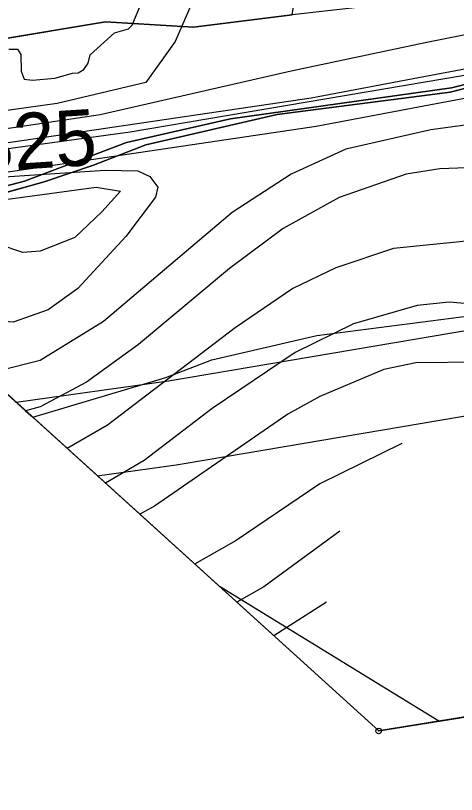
# Model space of a CAD drawing. Extents: x -706130 to -698555, y -971544 to -967260.
# Drawn here: x -705576.6 to -705497.9, y -969902.7 to -969763.7 of the extents above; entities that cross this region are included whole.
import ezdxf

# ---------------------------------------------------------------- set-up
doc = ezdxf.new("R2010")
doc.units = 0
for name, color, linetype in [('BPEJ hranice S', 7, 'Continuous'), ('Dráha_osa koleje S', 7, 'Continuous'), ('Hluková izofona', 7, 'Continuous'), ('Hranice řešeného území', 7, 'Continuous'), ('KN_Hranice obce', 7, 'Continuous'), ('KN_Hranice_katastrální území', 7, 'Continuous'), ('KN_Hranice_parcel', 7, 'Continuous'), ('KN_Polygon parcely', 7, 'Continuous'), ('KN_POZEMKY_10_LESNI POZEMEK', 7, 'Continuous'), ('KN_POZEMKY_14_OSTATNI PLOCHA', 7, 'Continuous'), ('KN_POZEMKY_7_TTP', 7, 'Continuous'), ('KN_VYUZITI_14_ostatni plocha_dráha', 7, 'Continuous'), ('KN_Značky bodu BP', 7, 'Continuous'), ('Koridor pro optimalizaci dráhy_N', 7, 'Continuous'), ('Koridor pro optimalizaci dráhy_N_ŠRAFY', 7, 'Continuous'), ('OP dráhy', 7, 'Continuous'), ('Plochy doprava drážní S', 7, 'Continuous'), ('Plochy lesní všeobecné S', 7, 'Continuous'), ('Plochy smíšené nezastavěného území všeobecné S', 7, 'Continuous'), ('Povodi vodniho toku S', 7, 'Continuous'), ('Regulační bloky v krajině S', 7, 'Continuous'), ('Regulační bloky zastavěné S', 7, 'Continuous'), ('Spoje_RR trasy S', 7, 'Continuous'), ('USES_BK_nadregionalni S', 7, 'Continuous'), ('USES_ŠRAFY S', 7, 'Continuous'), ('VPS dopravni infrastruktury_obrys N', 7, 'Continuous'), ('VPS dopravni infrastruktury_plochy N', 7, 'Continuous'), ('VÝŠKOPIS_vrstevnice doplňková', 7, 'Continuous'), ('VÝŠKOPIS_vrstevnice hlavní', 7, 'Continuous'), ('VÝŠKOPIS_vrstevnice výška', 7, 'Continuous'), ('VÝŠKOPIS_vrstevnice zesílená', 7, 'Continuous'), ('Zábory hodnocené - koridory', 7, 'Continuous'), ('Záplavové území stanovene S', 7, 'Continuous')]:
    doc.layers.add(name, color=color, linetype=linetype)

msp = doc.modelspace()

# ---------------------------------------------------------------- linework, layer by layer
at = {"layer": 'BPEJ hranice S'}
for points in [[(-705586.44, -969796.23), (-705575.06, -969793.24), (-705568.44, -969790.74), (-705556.85, -969786.36), (-705538.24, -969782.11), (-705498.75, -969776.61), (-705467.1, -969768.72), (-705442.11, -969765.48), (-705419.62, -969766.94), (-705382.17, -969769.38), (-705365.91, -969771.53), (-705338.33, -969775.18), (-705330.7, -969776.21), (-705326.88, -969776.72), (-705321.16, -969777.49), (-705320.73, -969777.07), (-705319.82, -969776.16), (-705307.2, -969763.69), (-705293.03, -969749.68), (-705272.98, -969720.4), (-705267.02, -969713.35), (-705242.1, -969664.93)], [(-705245.18, -969816.03), (-705259.61, -969805.84), (-705279.15, -969793.12), (-705286.37, -969789.52), (-705312.61, -969778.88), (-705321.16, -969777.49), (-705326.88, -969776.72), (-705330.7, -969776.21), (-705338.33, -969775.18), (-705365.91, -969771.53), (-705382.17, -969769.38), (-705419.62, -969766.94), (-705442.11, -969765.48), (-705467.1, -969768.72), (-705498.75, -969776.61), (-705538.24, -969782.11), (-705556.85, -969786.36), (-705568.44, -969790.74), (-705575.06, -969793.24), (-705586.44, -969796.23), (-705603.98, -969798.76), (-705604.87, -969798.89), (-705614.74, -969798.03)], [(-705614.74, -969798.03), (-705511.78, -969891.34), (-705490.44, -969887.89), (-705463.93, -969899.82), (-705407.17, -969895.75), (-705344.84, -969921.34), (-705313.66, -969939.25), (-705269.67, -969982.5), (-705267.88, -969984.26), (-705263.84, -969987.56), (-705225.5, -970018.87), (-705174.6, -970073.33), (-705096.1, -970117.59), (-705074.04, -970140.3), (-705029.52, -970157.19), (-705071.49, -970267.29), (-705084.02, -970319.62)]]:
    msp.add_lwpolyline(points, dxfattribs=at)
at = {"layer": 'Dráha_osa koleje S'}
msp.add_lwpolyline([(-705640.35, -969787.54), (-705622.13, -969788.47), (-705599.13, -969788.84), (-705581.07, -969787.85), (-705556.16, -969784.41), (-705454.68, -969767.23), (-705438.04, -969764.61), (-705424.62, -969762.49), (-705413.26, -969761.63), (-705397.82, -969761.43), (-705384.64, -969761.83), (-705368.84, -969762.47), (-705352.41, -969764.48), (-705337.19, -969767.39), (-705323.41, -969771.16), (-705302.09, -969777.36), (-705276.75, -969787.83), (-705245.97, -969803.45)], dxfattribs=at)
at = {"layer": 'Hluková izofona'}
msp.add_lwpolyline([(-705576.54, -969832.65), (-705549.33, -969828.89), (-705447.42, -969811.64), (-705431.02, -969809.06), (-705419.41, -969807.22), (-705411.27, -969806.61), (-705398.2, -969806.44), (-705386.23, -969806.8), (-705372.49, -969807.36), (-705359.37, -969808.96), (-705347.38, -969811.25), (-705335.64, -969814.47), (-705317, -969819.89), (-705295.55, -969828.75), (-705268.13, -969842.67), (-705242.02, -969859)], dxfattribs=at)
at = {"layer": 'Hranice řešeného území'}
msp.add_lwpolyline([(-705225.5, -970018.87), (-705263.84, -969987.56), (-705267.88, -969984.26), (-705269.67, -969982.5), (-705313.66, -969939.25), (-705344.84, -969921.34), (-705407.17, -969895.75), (-705463.93, -969899.82), (-705490.44, -969887.89), (-705511.78, -969891.34), (-705614.74, -969798.03)], dxfattribs=at)
at = {"layer": 'KN_Hranice obce'}
msp.add_lwpolyline([(-705614.74, -969798.03), (-705511.78, -969891.34), (-705490.44, -969887.89), (-705463.93, -969899.82), (-705407.17, -969895.75), (-705344.84, -969921.34), (-705313.66, -969939.25), (-705269.67, -969982.5), (-705267.88, -969984.26), (-705263.84, -969987.56), (-705225.5, -970018.87)], dxfattribs=at)
at = {"layer": 'KN_Hranice_katastrální území'}
msp.add_lwpolyline([(-705614.74, -969798.03), (-705511.78, -969891.34), (-705490.44, -969887.89), (-705463.93, -969899.82), (-705407.17, -969895.75), (-705344.84, -969921.34), (-705313.66, -969939.25), (-705269.67, -969982.5), (-705267.88, -969984.26), (-705263.84, -969987.56), (-705225.5, -970018.87)], dxfattribs=at)
at = {"layer": 'KN_Hranice_parcel'}
for points in [[(-705527.21, -969763.54), (-705544.83, -969765.75), (-705560.59, -969764.78), (-705604.11, -969772.09), (-705636.75, -969772.79), (-705671.35, -969761.75)], [(-705330.86, -969775.73), (-705381.41, -969769.07), (-705440.54, -969765.78), (-705465.56, -969768.77), (-705499.01, -969777.37), (-705529.92, -969781.36), (-705553.38, -969786.77), (-705562.74, -969790.4), (-705571.55, -969793.37), (-705588.96, -969798.21), (-705601.91, -969799.49), (-705669.13, -969775.76)], [(-705614.74, -969798.03), (-705511.78, -969891.34), (-705490.44, -969887.89), (-705463.93, -969899.82), (-705407.17, -969895.75), (-705344.84, -969921.34), (-705313.66, -969939.25)]]:
    msp.add_lwpolyline(points, dxfattribs=at)
at = {"layer": 'KN_Polygon parcely'}
for points in [[(-705604.11, -969772.09), (-705560.59, -969764.78), (-705544.83, -969765.75), (-705527.21, -969763.54), (-705519.65, -969717.15), (-705528.78, -969701.44), (-705538.03, -969700.46), (-705548.98, -969709.24), (-705559.99, -969717.84), (-705564.74, -969720.77), (-705563.1, -969722.17), (-705564.66, -969732.03), (-705569.38, -969733.84), (-705580.77, -969733.93)], [(-705252.67, -969790.41), (-705285.82, -969774.02), (-705304.56, -969766.21), (-705319.08, -969752.36), (-705323.27, -969752.3), (-705330.17, -969752.04), (-705338.62, -969756.87), (-705347.6, -969754.93), (-705358.81, -969750.73), (-705370.87, -969749.76), (-705391.08, -969750.57), (-705406.31, -969751.74), (-705423.13, -969752.53), (-705448.9, -969756.9), (-705470.68, -969759.26), (-705497.99, -969760.24), (-705527.21, -969763.54), (-705544.83, -969765.75), (-705560.59, -969764.78), (-705604.11, -969772.09)], [(-705614.74, -969798.03), (-705511.78, -969891.34), (-705490.44, -969887.89), (-705463.93, -969899.82), (-705407.17, -969895.75), (-705344.84, -969921.34), (-705313.66, -969939.25), (-705269.67, -969982.5), (-705270.68, -969952.92), (-705260.05, -969931.18), (-705259.58, -969906.58), (-705275.57, -969880.98), (-705310.1, -969835.63), (-705312.52, -969829.63), (-705330.86, -969775.73), (-705381.41, -969769.07), (-705440.54, -969765.78), (-705465.56, -969768.77), (-705499.01, -969777.37), (-705529.92, -969781.36), (-705553.38, -969786.77), (-705562.74, -969790.4), (-705571.55, -969793.37), (-705588.96, -969798.21)], [(-705588.96, -969798.21), (-705571.55, -969793.37), (-705562.74, -969790.4), (-705553.38, -969786.77), (-705529.92, -969781.36), (-705499.01, -969777.37), (-705465.56, -969768.77), (-705440.54, -969765.78), (-705381.41, -969769.07), (-705330.86, -969775.73), (-705327.05, -969776.23), (-705312.76, -969778.12), (-705282.03, -969790.51), (-705271.31, -969796.91), (-705242.67, -969816.95)]]:
    msp.add_lwpolyline(points, dxfattribs=at)
at = {"layer": 'KN_POZEMKY_10_LESNI POZEMEK'}
for p, q in [((-705499.01, -969777.37), (-705465.56, -969768.77)), ((-705529.92, -969781.36), (-705499.01, -969777.37)), ((-705553.38, -969786.77), (-705529.92, -969781.36)), ((-705562.74, -969790.4), (-705553.38, -969786.77)), ((-705571.55, -969793.37), (-705562.74, -969790.4)), ((-705588.96, -969798.21), (-705571.55, -969793.37)), ((-705511.78, -969891.34), (-705614.74, -969798.03)), ((-705490.44, -969887.89), (-705511.78, -969891.34))]:
    msp.add_line(p, q, dxfattribs=at)
at = {"layer": 'KN_POZEMKY_14_OSTATNI PLOCHA'}
for p, q in [((-705604.11, -969772.09), (-705560.59, -969764.78)), ((-705560.59, -969764.78), (-705544.83, -969765.75)), ((-705544.83, -969765.75), (-705527.21, -969763.54)), ((-705465.56, -969768.77), (-705499.01, -969777.37)), ((-705499.01, -969777.37), (-705529.92, -969781.36)), ((-705529.92, -969781.36), (-705553.38, -969786.77)), ((-705553.38, -969786.77), (-705562.74, -969790.4)), ((-705562.74, -969790.4), (-705571.55, -969793.37)), ((-705571.55, -969793.37), (-705588.96, -969798.21))]:
    msp.add_line(p, q, dxfattribs=at)
at = {"layer": 'KN_POZEMKY_7_TTP'}
for p, q in [((-705560.59, -969764.78), (-705604.11, -969772.09)), ((-705544.83, -969765.75), (-705560.59, -969764.78)), ((-705527.21, -969763.54), (-705544.83, -969765.75))]:
    msp.add_line(p, q, dxfattribs=at)
at = {"layer": 'KN_VYUZITI_14_ostatni plocha_dráha'}
for p, q in [((-705604.11, -969772.09), (-705560.59, -969764.78)), ((-705560.59, -969764.78), (-705544.83, -969765.75)), ((-705544.83, -969765.75), (-705527.21, -969763.54)), ((-705465.56, -969768.77), (-705499.01, -969777.37)), ((-705499.01, -969777.37), (-705529.92, -969781.36)), ((-705529.92, -969781.36), (-705553.38, -969786.77)), ((-705553.38, -969786.77), (-705562.74, -969790.4)), ((-705562.74, -969790.4), (-705571.55, -969793.37)), ((-705571.55, -969793.37), (-705588.96, -969798.21))]:
    msp.add_line(p, q, dxfattribs=at)
at = {"layer": 'KN_Značky bodu BP'}
for radius in [0.5, 0.0303]:
    msp.add_circle((-705511.78, -969891.34), radius, dxfattribs=at)
at = {"layer": 'Koridor pro optimalizaci dráhy_N'}
msp.add_lwpolyline([(-705242.67, -969816.95), (-705271.31, -969796.91), (-705282.03, -969790.51), (-705312.76, -969778.12), (-705327.05, -969776.23), (-705330.86, -969775.73), (-705381.41, -969769.07), (-705440.54, -969765.78), (-705465.56, -969768.77), (-705499.01, -969777.37), (-705529.92, -969781.36), (-705553.38, -969786.77), (-705562.74, -969790.4), (-705571.55, -969793.37), (-705588.96, -969798.21)], dxfattribs=at)
at = {"layer": 'Koridor pro optimalizaci dráhy_N_ŠRAFY'}
msp.add_lwpolyline([(-705242.67, -969816.95), (-705271.31, -969796.91), (-705282.03, -969790.51), (-705312.76, -969778.12), (-705327.05, -969776.23), (-705330.86, -969775.73), (-705381.41, -969769.07), (-705440.54, -969765.78), (-705465.56, -969768.77), (-705499.01, -969777.37), (-705529.92, -969781.36), (-705553.38, -969786.77), (-705562.74, -969790.4), (-705571.55, -969793.37), (-705588.96, -969798.21)], dxfattribs=at)
at = {"layer": 'OP dráhy'}
msp.add_lwpolyline([(-705562.04, -969845.79), (-705547.95, -969843.84), (-705546.15, -969843.57), (-705445, -969826.45), (-705428.68, -969823.87), (-705428.68, -969823.87), (-705417.67, -969822.13), (-705410.61, -969821.6), (-705398.33, -969821.44), (-705386.76, -969821.79), (-705373.71, -969822.32), (-705361.7, -969823.79), (-705350.78, -969825.88), (-705339.71, -969828.91), (-705321.97, -969834.07), (-705301.82, -969842.39), (-705275.51, -969855.74), (-705250.1, -969871.64)], dxfattribs=at)
at = {"layer": 'Plochy doprava drážní S'}
for p, q in [((-705499.01, -969777.37), (-705465.56, -969768.77)), ((-705588.96, -969798.21), (-705571.55, -969793.37))]:
    msp.add_line(p, q, dxfattribs=at)
for points in [[(-705527.21, -969763.54), (-705544.83, -969765.75), (-705560.59, -969764.78), (-705604.11, -969772.09), (-705636.75, -969772.79)], [(-705571.55, -969793.37), (-705562.74, -969790.4), (-705553.38, -969786.77), (-705529.92, -969781.36), (-705499.01, -969777.37)]]:
    msp.add_lwpolyline(points, dxfattribs=at)
at = {"layer": 'Plochy lesní všeobecné S'}
for p, q in [((-705465.56, -969768.77), (-705499.01, -969777.37)), ((-705499.01, -969777.37), (-705529.92, -969781.36)), ((-705529.92, -969781.36), (-705553.38, -969786.77)), ((-705553.38, -969786.77), (-705562.74, -969790.4)), ((-705562.74, -969790.4), (-705571.55, -969793.37)), ((-705571.55, -969793.37), (-705588.96, -969798.21)), ((-705614.74, -969798.03), (-705511.78, -969891.34)), ((-705511.78, -969891.34), (-705490.44, -969887.89))]:
    msp.add_line(p, q, dxfattribs=at)
at = {"layer": 'Plochy smíšené nezastavěného území všeobecné S'}
msp.add_lwpolyline([(-705636.75, -969772.79), (-705604.11, -969772.09), (-705560.59, -969764.78), (-705544.83, -969765.75), (-705527.21, -969763.54)], dxfattribs=at)
at = {"layer": 'Povodi vodniho toku S'}
msp.add_lwpolyline([(-705614.74, -969798.03), (-705511.78, -969891.34), (-705490.44, -969887.89), (-705463.93, -969899.82), (-705407.17, -969895.75), (-705344.84, -969921.34), (-705313.66, -969939.25), (-705269.67, -969982.5), (-705267.88, -969984.26), (-705263.84, -969987.56), (-705225.5, -970018.87)], dxfattribs=at)
at = {"layer": 'Regulační bloky v krajině S'}
for p, q in [((-705465.56, -969768.77), (-705499.01, -969777.37)), ((-705499.01, -969777.37), (-705529.92, -969781.36)), ((-705529.92, -969781.36), (-705553.38, -969786.77)), ((-705553.38, -969786.77), (-705562.74, -969790.4)), ((-705562.74, -969790.4), (-705571.55, -969793.37)), ((-705571.55, -969793.37), (-705588.96, -969798.21)), ((-705614.74, -969798.03), (-705511.78, -969891.34)), ((-705511.78, -969891.34), (-705490.44, -969887.89))]:
    msp.add_line(p, q, dxfattribs=at)
msp.add_lwpolyline([(-705636.75, -969772.79), (-705604.11, -969772.09), (-705560.59, -969764.78), (-705544.83, -969765.75), (-705527.21, -969763.54)], dxfattribs=at)
at = {"layer": 'Regulační bloky zastavěné S'}
for p, q in [((-705499.01, -969777.37), (-705465.56, -969768.77)), ((-705588.96, -969798.21), (-705571.55, -969793.37))]:
    msp.add_line(p, q, dxfattribs=at)
for points in [[(-705527.21, -969763.54), (-705544.83, -969765.75), (-705560.59, -969764.78), (-705604.11, -969772.09), (-705636.75, -969772.79)], [(-705571.55, -969793.37), (-705562.74, -969790.4), (-705553.38, -969786.77), (-705529.92, -969781.36), (-705499.01, -969777.37)]]:
    msp.add_lwpolyline(points, dxfattribs=at)
at = {"layer": 'Spoje_RR trasy S'}
msp.add_lwpolyline([(-705501.03, -969889.6), (-705540.23, -969865.56)], dxfattribs=at)
at = {"layer": 'USES_BK_nadregionalni S'}
for points in [[(-705242.67, -969816.95), (-705271.31, -969796.91), (-705282.03, -969790.51), (-705312.76, -969778.12), (-705327.05, -969776.23), (-705330.86, -969775.73), (-705381.41, -969769.07), (-705440.54, -969765.78), (-705465.56, -969768.77), (-705499.01, -969777.37), (-705529.92, -969781.36), (-705553.38, -969786.77), (-705562.74, -969790.4), (-705571.55, -969793.37), (-705588.96, -969798.21)], [(-705614.74, -969798.03), (-705574.84, -969834.19), (-705573.55, -969835.36), (-705549.78, -969828.28), (-705541.59, -969825.1), (-705522.85, -969820.78), (-705491.44, -969816.72), (-705458.17, -969808.17), (-705439.27, -969805.91), (-705374.1, -969810.38), (-705336.07, -969815.39), (-705332.27, -969815.89), (-705323.02, -969817.11), (-705299.87, -969826.45), (-705293.06, -969830.51), (-705267.39, -969848.47), (-705243.9, -969869.07)]]:
    msp.add_lwpolyline(points, dxfattribs=at)
at = {"layer": 'USES_ŠRAFY S'}
for points in [[(-705242.67, -969816.95), (-705271.31, -969796.91), (-705282.03, -969790.51), (-705312.76, -969778.12), (-705327.05, -969776.23), (-705330.86, -969775.73), (-705381.41, -969769.07), (-705440.54, -969765.78), (-705465.56, -969768.77), (-705499.01, -969777.37), (-705529.92, -969781.36), (-705553.38, -969786.77), (-705562.74, -969790.4), (-705571.55, -969793.37), (-705588.96, -969798.21)], [(-705614.74, -969798.03), (-705574.84, -969834.19), (-705573.55, -969835.36), (-705549.78, -969828.28), (-705541.59, -969825.1), (-705522.85, -969820.78), (-705491.44, -969816.72), (-705458.17, -969808.17), (-705439.27, -969805.91), (-705374.1, -969810.38), (-705336.07, -969815.39), (-705332.27, -969815.89), (-705323.02, -969817.11), (-705299.87, -969826.45), (-705293.06, -969830.51), (-705267.39, -969848.47), (-705243.9, -969869.07)]]:
    msp.add_lwpolyline(points, dxfattribs=at)
at = {"layer": 'VPS dopravni infrastruktury_obrys N'}
msp.add_lwpolyline([(-705242.67, -969816.95), (-705271.31, -969796.91), (-705282.03, -969790.51), (-705312.76, -969778.12), (-705327.05, -969776.23), (-705330.86, -969775.73), (-705381.41, -969769.07), (-705440.54, -969765.78), (-705465.56, -969768.77), (-705499.01, -969777.37), (-705529.92, -969781.36), (-705553.38, -969786.77), (-705562.74, -969790.4), (-705571.55, -969793.37), (-705588.96, -969798.21)], dxfattribs=at)
at = {"layer": 'VPS dopravni infrastruktury_plochy N'}
msp.add_lwpolyline([(-705242.67, -969816.95), (-705271.31, -969796.91), (-705282.03, -969790.51), (-705312.76, -969778.12), (-705327.05, -969776.23), (-705330.86, -969775.73), (-705381.41, -969769.07), (-705440.54, -969765.78), (-705465.56, -969768.77), (-705499.01, -969777.37), (-705529.92, -969781.36), (-705553.38, -969786.77), (-705562.74, -969790.4), (-705571.55, -969793.37), (-705588.96, -969798.21)], dxfattribs=at)
at = {"layer": 'VÝŠKOPIS_vrstevnice doplňková'}
for points in [[(-705579.15, -969786.53), (-705523.82, -969778.38), (-705502.48, -969774.35), (-705473.79, -969768.98), (-705451.3, -969765.07), (-705431.57, -969762.27), (-705405.76, -969759.8), (-705382.35, -969759.6), (-705361.73, -969761.57), (-705340.34, -969764.89), (-705324.65, -969768.58), (-705300.38, -969774.95), (-705265.74, -969789.84), (-705237.13, -969806.27), (-705210.02, -969823.95), (-705189.15, -969836.81), (-705163.96, -969853.62), (-705150.29, -969862.47), (-705138.88, -969870.39), (-705117.12, -969881.99)], [(-705578.4, -969791.61), (-705522.97, -969783.44), (-705501.53, -969779.39), (-705472.88, -969774.04), (-705450.5, -969770.14), (-705430.96, -969767.38), (-705405.5, -969764.93), (-705382.57, -969764.74), (-705362.37, -969766.67), (-705341.33, -969769.93), (-705325.89, -969773.56), (-705302.05, -969779.82), (-705268.05, -969794.44), (-705239.82, -969810.65), (-705212.77, -969828.29), (-705191.93, -969841.14), (-705166.78, -969857.91), (-705153.15, -969866.73), (-705141.57, -969874.79), (-705119.54, -969886.52)]]:
    msp.add_lwpolyline(points, dxfattribs=at)
at = {"layer": 'VÝŠKOPIS_vrstevnice hlavní'}
for points in [[(-705479.02, -969691.61), (-705505.16, -969696.84), (-705524, -969700.98), (-705531.13, -969705.26), (-705535.41, -969711.54), (-705537.55, -969717.39), (-705539.69, -969740.36), (-705542.97, -969756.34), (-705548.11, -969768.32), (-705553.39, -969775.6)], [(-705138.95, -969867.99), (-705161.75, -969852.06), (-705190.87, -969835.75), (-705193.65, -969840.08), (-705263.17, -969808.12), (-705301.98, -969795.04), (-705322.96, -969789.1), (-705361.38, -969779.19), (-705385.14, -969775.62), (-705413.65, -969774.43), (-705442.53, -969778.02), (-705460.94, -969780.88), (-705485.86, -969781.81), (-705502.46, -969784.06), (-705517.65, -969787.53)], [(-705553.39, -969775.6), (-705569.21, -969779.36), (-705586.3, -969781.74), (-705601.26, -969782.93), (-705619.06, -969783.64), (-705651.34, -969781.11)], [(-705422.98, -969786.87), (-705454.94, -969791.58), (-705470.92, -969792), (-705492.89, -969790.72), (-705500.88, -969791.01), (-705506.88, -969792), (-705518.86, -969796.14), (-705528.85, -969801.71), (-705538.41, -969808.84), (-705554.67, -969822.39), (-705563.94, -969829.1), (-705572.22, -969833.52), (-705574.84, -969834.19)], [(-705517.65, -969787.53), (-705527.42, -969792), (-705537.98, -969798.85), (-705560.95, -969818.26), (-705572.22, -969825.25), (-705579.07, -969826.96), (-705582.74, -969827.03)], [(-705578.94, -969796.58), (-705562.27, -969794.29), (-705557.92, -969795.03), (-705561.23, -969798.71), (-705566.08, -969803.28), (-705572.22, -969805.7), (-705575.36, -969805.99), (-705579.64, -969804.56), (-705585.06, -969801.56), (-705588.42, -969797.12), (-705578.94, -969796.58)], [(-705236.37, -969873.47), (-705255.49, -969864.2), (-705273.47, -969857.92), (-705299.15, -969851.07), (-705317.12, -969844.08), (-705330.39, -969836.94), (-705368.34, -969811.41), (-705383.89, -969802.28), (-705395.31, -969798.85), (-705409, -969798), (-705427.26, -969800.28), (-705452.38, -969806.56), (-705468.35, -969806.7), (-705486.62, -969803.99), (-705493.75, -969803.7), (-705509.16, -969805.27), (-705519.43, -969808.7), (-705527.14, -969812.41), (-705537.41, -969819.4), (-705560.23, -969836.8), (-705567.41, -969840.92)], [(-705409.29, -969811.69), (-705415.28, -969812.26), (-705429.55, -969815.4), (-705449.52, -969820.82), (-705460.65, -969822.25), (-705473.49, -969820.25), (-705488.9, -969815.69), (-705499.17, -969814.83), (-705504.88, -969815.4), (-705516.29, -969818.68), (-705526.71, -969823.82), (-705541.55, -969833.81), (-705553.67, -969843.08), (-705560.56, -969847.13)], [(-705507.62, -969840.07), (-705522.28, -969847.22), (-705537.26, -969857.35), (-705544.65, -969861.55)], [(-705518.71, -969855.71), (-705532.27, -969865.62), (-705537.13, -969868.36)], [(-705521.11, -969868.36), (-705530.51, -969874.37)]]:
    msp.add_lwpolyline(points, dxfattribs=at)
at = {"layer": 'VÝŠKOPIS_vrstevnice zesílená'}
for points in [[(-705440.46, -969755.94), (-705503.48, -969768.55), (-705527.42, -969773.59), (-705561.53, -969781.38), (-705579.9, -969784.11), (-705597.45, -969786.36), (-705611.08, -969787.01), (-705622.76, -969786.79), (-705637.01, -969786.26), (-705646.15, -969785.17)], [(-705581.44, -969792.62), (-705560.64, -969791.29), (-705554.81, -969791.39), (-705552.65, -969792.41), (-705551.25, -969794.29), (-705551.63, -969796.1), (-705556.95, -969803.13), (-705565.51, -969812.41), (-705570.79, -969816.19), (-705577.07, -969818.4), (-705590.48, -969817.4), (-705594.16, -969816.68)], [(-705411.86, -969824.39), (-705428.98, -969827.67), (-705451.81, -969834.09), (-705463.22, -969834.52), (-705474.63, -969831.81), (-705488.04, -969826.53), (-705493.75, -969825.53), (-705505.16, -969825.67), (-705510.87, -969826.82), (-705522.28, -969831.67), (-705527.99, -969834.81), (-705551.82, -969851.21), (-705554.44, -969852.68)]]:
    msp.add_lwpolyline(points, dxfattribs=at)
at = {"layer": 'Zábory hodnocené - koridory'}
msp.add_lwpolyline([(-705242.67, -969816.95), (-705271.31, -969796.91), (-705282.03, -969790.51), (-705312.76, -969778.12), (-705327.05, -969776.23), (-705330.86, -969775.73), (-705381.41, -969769.07), (-705440.54, -969765.78), (-705465.56, -969768.77), (-705499.01, -969777.37), (-705529.92, -969781.36), (-705553.38, -969786.77), (-705562.74, -969790.4), (-705571.55, -969793.37), (-705588.96, -969798.21)], dxfattribs=at)
at = {"layer": 'Záplavové území stanovene S'}
msp.add_lwpolyline([(-705577.82, -969769.68), (-705576.3, -969769.7), (-705575.67, -969770.62), (-705575.66, -969773.62), (-705575.12, -969775.01), (-705573.62, -969775.24), (-705569.61, -969774.86), (-705566.45, -969773.95), (-705565.43, -969773.93), (-705564.44, -969773.31), (-705563.7, -969772.16), (-705563.32, -969770.68), (-705558.98, -969766.77), (-705556.47, -969766.03), (-705555.83, -969765.42), (-705554.52, -969762.23)], dxfattribs=at)

# ---------------------------------------------------------------- texts
at = {"layer": 'VÝŠKOPIS_vrstevnice výška'}
msp.add_text('325', height=10, rotation=3.6652, dxfattribs=at).set_placement((-705584.17, -969791.7))

doc.saveas('drawing.dxf')
